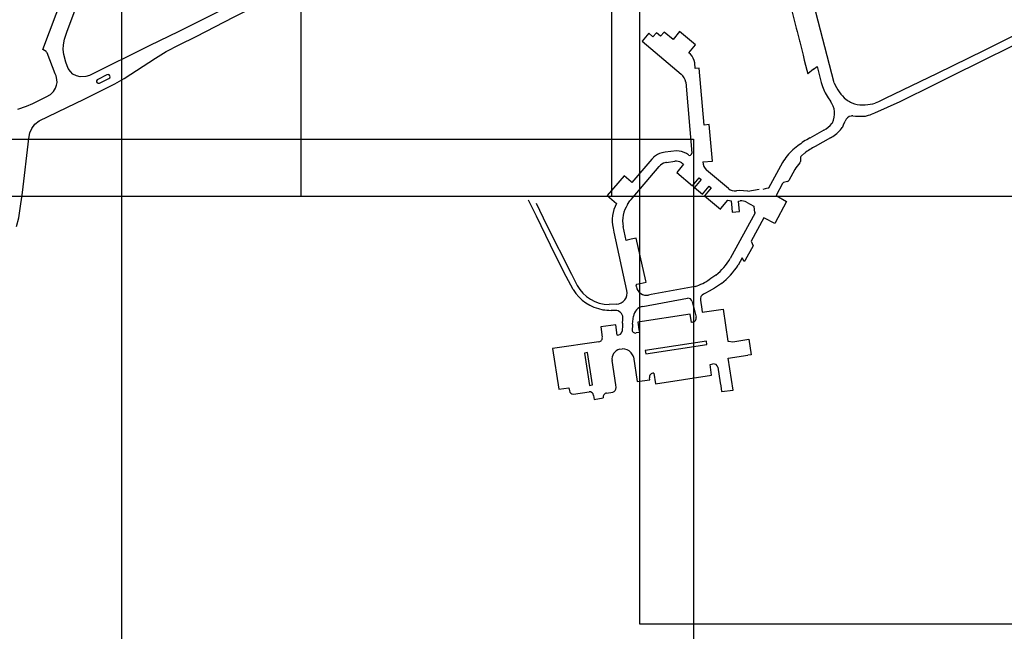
# Model space of a CAD drawing. Extents: x 148869 to 161638, y 453607 to 469810.
# Tile 849 of 1056: x 159128.04 to 159132.78, y 459830.86 to 459833.81. Entities that reach past the tile are written whole.
import ezdxf

# ---------------------------------------------------------------- set-up
doc = ezdxf.new("R2010")
doc.units = 0
doc.layers.add('LKI_V01_KANTRIJWEG', color=252, linetype='CONTINUOUS')
doc.layers.add('X-XX-AL-TEKENBLAD-KADER-G-OZ', color=1, linetype='CONTINUOUS', lineweight=25)

msp = doc.modelspace()

# ---------------------------------------------------------------- linework, layer by layer
at = {"layer": 'LKI_V01_KANTRIJWEG'}
for p, q in [((159131.7312, 459833.9566), (159131.7788, 459833.7675)), ((159131.7312, 459833.9566), (159131.7788, 459833.7675)), ((159131.9617, 459833.5032), (159131.8615, 459833.8879)), ((159131.9617, 459833.5032), (159131.8615, 459833.8879)), ((159131.7788, 459833.7675), (159131.7831, 459833.7502)), ((159131.7788, 459833.7675), (159131.7831, 459833.7502)), ((159131.7831, 459833.7502), (159131.7946, 459833.705)), ((159131.7831, 459833.7502), (159131.7946, 459833.705)), ((159132.7633, 459833.6533), (159132.949, 459833.7453)), ((159132.7633, 459833.6533), (159132.949, 459833.7453)), ((159131.0355, 459833.7034), (159131.2245, 459833.5448)), ((159131.0355, 459833.7034), (159131.2245, 459833.5448)), ((159131.7946, 459833.705), (159131.7956, 459833.7008)), ((159131.7946, 459833.705), (159131.7956, 459833.7008)), ((159131.7956, 459833.7008), (159131.8115, 459833.6372)), ((159131.7956, 459833.7008), (159131.8115, 459833.6372)), ((159128.169, 459833.6479), (159128.1665, 459833.651)), ((159128.169, 459833.6479), (159128.1665, 459833.651)), ((159132.7289, 459833.6362), (159132.7633, 459833.6533)), ((159132.7289, 459833.6362), (159132.7633, 459833.6533)), ((159131.2689, 459833.6409), (159131.2609, 459833.6474)), ((159131.2689, 459833.6409), (159131.2609, 459833.6474)), ((159131.8115, 459833.6372), (159131.8172, 459833.6131)), ((159131.8115, 459833.6372), (159131.8172, 459833.6131)), ((159131.8172, 459833.6131), (159131.8289, 459833.5644)), ((159131.8172, 459833.6131), (159131.8289, 459833.5644)), ((159132.6076, 459833.576), (159132.7289, 459833.6362)), ((159132.6076, 459833.576), (159132.7289, 459833.6362)), ((159131.8289, 459833.5644), (159131.8339, 459833.5466)), ((159131.8289, 459833.5644), (159131.8339, 459833.5466)), ((159131.862, 459833.5684), (159131.8339, 459833.5466)), ((159131.862, 459833.5684), (159131.8339, 459833.5466)), ((159131.862, 459833.5684), (159131.8791, 459833.582)), ((159131.862, 459833.5684), (159131.8791, 459833.582)), ((159132.47, 459833.5078), (159132.5954, 459833.57)), ((159132.47, 459833.5078), (159132.5954, 459833.57)), ((159132.5954, 459833.57), (159132.6076, 459833.576)), ((159132.5954, 459833.57), (159132.6076, 459833.576)), ((159128.447, 459833.5365), (159128.4221, 459833.5244)), ((159128.447, 459833.5365), (159128.4221, 459833.5244)), ((159128.4313, 459833.5072), (159128.4559, 459833.5189)), ((159128.4313, 459833.5072), (159128.4559, 459833.5189)), ((159131.2464, 459833.5073), (159131.2754, 459833.1645)), ((159131.2464, 459833.5073), (159131.2754, 459833.1645)), ((159132.4118, 459833.479), (159132.47, 459833.5078)), ((159132.4118, 459833.479), (159132.47, 459833.5078)), ((159132.3142, 459833.4307), (159132.4118, 459833.479)), ((159132.3142, 459833.4307), (159132.4118, 459833.479)), ((159128.3068, 459833.4061), (159128.3446, 459833.4227)), ((159128.3068, 459833.4061), (159128.3446, 459833.4227)), ((159131.9316, 459833.4315), (159131.943, 459833.4152)), ((159131.9316, 459833.4315), (159131.943, 459833.4152)), ((159132.0228, 459833.4203), (159132.0195, 459833.4228)), ((159132.0228, 459833.4203), (159132.0195, 459833.4228)), ((159132.0236, 459833.4198), (159132.0228, 459833.4203)), ((159132.0236, 459833.4198), (159132.0228, 459833.4203)), ((159132.1571, 459833.3584), (159132.2792, 459833.4134)), ((159132.1571, 459833.3584), (159132.2792, 459833.4134)), ((159132.2792, 459833.4134), (159132.3142, 459833.4307)), ((159132.2792, 459833.4134), (159132.3142, 459833.4307)), ((159132.0986, 459833.397), (159132.1111, 459833.398)), ((159132.0986, 459833.397), (159132.1111, 459833.398)), ((159132.0069, 459833.3007), (159132.0144, 459833.3193)), ((159132.0069, 459833.3007), (159132.0144, 459833.3193)), ((159132.0508, 459833.3435), (159132.0633, 459833.3429)), ((159132.0508, 459833.3435), (159132.0633, 459833.3429)), ((159132.0633, 459833.3429), (159132.0709, 459833.3425)), ((159132.0633, 459833.3429), (159132.0709, 459833.3425)), ((159132.1122, 459833.3434), (159132.126, 459833.347)), ((159132.1122, 459833.3434), (159132.126, 459833.347)), ((159131.9116, 459833.2752), (159131.8445, 459833.2374)), ((159131.9116, 459833.2752), (159131.8445, 459833.2374)), ((159131.9524, 459833.3112), (159131.9502, 459833.308)), ((159131.9524, 459833.3112), (159131.9502, 459833.308)), ((159131.9433, 459833.2383), (159131.87, 459833.1964)), ((159131.9433, 459833.2383), (159131.87, 459833.1964)), ((159131.9433, 459833.2383), (159131.9478, 459833.2408)), ((159131.9433, 459833.2383), (159131.9478, 459833.2408)), ((159131.786, 459833.1991), (159131.7626, 459833.1799)), ((159131.786, 459833.1991), (159131.7626, 459833.1799)), ((159131.2586, 459833.1555), (159131.2489, 459833.1621)), ((159131.2586, 459833.1555), (159131.2489, 459833.1621)), ((159131.7994, 459833.145), (159131.7984, 459833.1249)), ((159131.7994, 459833.145), (159131.7984, 459833.1249)), ((159131.819, 459833.1641), (159131.8034, 459833.1516)), ((159131.819, 459833.1641), (159131.8034, 459833.1516)), ((159130.9831, 459832.9413), (159131.1179, 459833.1007)), ((159130.9831, 459832.9413), (159131.1179, 459833.1007)), ((159131.1527, 459833.1196), (159131.1938, 459833.125)), ((159131.1527, 459833.1196), (159131.1938, 459833.125)), ((159131.452, 459832.9934), (159131.3465, 459833.0819)), ((159131.452, 459832.9934), (159131.3465, 459833.0819)), ((159131.7124, 459833.1189), (159131.6452, 459832.9954)), ((159131.7124, 459833.1189), (159131.6452, 459832.9954)), ((159131.7717, 459833.0853), (159131.7428, 459833.0325)), ((159131.7717, 459833.0853), (159131.7428, 459833.0325)), ((159131.279, 459833.0075), (159131.3114, 459833.0459)), ((159131.279, 459833.0075), (159131.3114, 459833.0459)), ((159131.3209, 459833.0377), (159131.2888, 459832.9992)), ((159131.3209, 459833.0377), (159131.2888, 459832.9992)), ((159131.3114, 459833.0459), (159131.3209, 459833.0377)), ((159131.3114, 459833.0459), (159131.3209, 459833.0377)), ((159131.2888, 459832.9992), (159131.3271, 459832.9671)), ((159131.2888, 459832.9992), (159131.3271, 459832.9671)), ((159131.3271, 459832.9671), (159131.3596, 459833.0058)), ((159131.3271, 459832.9671), (159131.3596, 459833.0058)), ((159131.3689, 459832.9978), (159131.3367, 459832.959)), ((159131.3689, 459832.9978), (159131.3367, 459832.959)), ((159131.3596, 459833.0058), (159131.3689, 459832.9978)), ((159131.3596, 459833.0058), (159131.3689, 459832.9978)), ((159131.5446, 459832.9814), (159131.5993, 459832.9912)), ((159131.5446, 459832.9814), (159131.5993, 459832.9912)), ((159131.6196, 459832.9912), (159131.6413, 459832.9975)), ((159131.6196, 459832.9912), (159131.6413, 459832.9975)), ((159131.6413, 459832.9975), (159131.6452, 459832.9954)), ((159131.6413, 459832.9975), (159131.6452, 459832.9954)), ((159131.712, 459833.0175), (159131.6814, 459832.961)), ((159131.712, 459833.0175), (159131.6814, 459832.961)), ((159131.7371, 459833.0277), (159131.7176, 459833.0225)), ((159131.7371, 459833.0277), (159131.7176, 459833.0225)), ((159131.4147, 459832.8968), (159131.4492, 459832.9377)), ((159131.4147, 459832.8968), (159131.4492, 459832.9377)), ((159131.4492, 459832.9377), (159131.4648, 459832.9353)), ((159131.4492, 459832.9377), (159131.4648, 459832.9353)), ((159131.4648, 459832.9353), (159131.4679, 459832.9004)), ((159131.4648, 459832.9353), (159131.4679, 459832.9004)), ((159131.5001, 459832.9333), (159131.5083, 459832.9343)), ((159131.5001, 459832.9333), (159131.5083, 459832.9343)), ((159131.5395, 459832.9283), (159131.5748, 459832.9087)), ((159131.5395, 459832.9283), (159131.5748, 459832.9087)), ((159131.5748, 459832.9087), (159131.5747, 459832.908)), ((159131.5748, 459832.9087), (159131.5747, 459832.908)), ((159131.5747, 459832.908), (159131.5767, 459832.8786)), ((159131.5747, 459832.908), (159131.5767, 459832.8786)), ((159131.5805, 459832.8764), (159131.4608, 459832.6561)), ((159131.5805, 459832.8764), (159131.4608, 459832.6561)), ((159131.5767, 459832.8786), (159131.5805, 459832.8764)), ((159131.5767, 459832.8786), (159131.5805, 459832.8764)), ((159130.9831, 459832.749), (159130.9637, 459832.745)), ((159130.9831, 459832.749), (159130.9637, 459832.745)), ((159131.5701, 459832.7181), (159131.5318, 459832.648)), ((159131.5701, 459832.7181), (159131.5318, 459832.648)), ((159130.6955, 459832.5804), (159130.7229, 459832.527)), ((159130.6955, 459832.5804), (159130.7229, 459832.527)), ((159131.3914, 459832.5766), (159131.3627, 459832.557)), ((159131.3914, 459832.5766), (159131.3627, 459832.557)), ((159131.0085, 459832.5201), (159131.007, 459832.5272)), ((159131.0085, 459832.5201), (159131.007, 459832.5272)), ((159131.0399, 459832.4257), (159131.2538, 459832.4649)), ((159131.0399, 459832.4257), (159131.2538, 459832.4649)), ((159130.9124, 459832.4363), (159130.8764, 459832.4353)), ((159130.9124, 459832.4363), (159130.8764, 459832.4353)), ((159131.2776, 459832.4488), (159131.2881, 459832.4053)), ((159131.2776, 459832.4488), (159131.2881, 459832.4053)), ((159131.3166, 459832.4555), (159131.3234, 459832.4122)), ((159131.3166, 459832.4555), (159131.3234, 459832.4122)), ((159130.9061, 459832.4067), (159130.8859, 459832.4067)), ((159130.9061, 459832.4067), (159130.8859, 459832.4067)), ((159130.9899, 459832.3402), (159130.9947, 459832.3779)), ((159130.9899, 459832.3402), (159130.9947, 459832.3779)), ((159131.2881, 459832.4053), (159131.2958, 459832.3733)), ((159131.2881, 459832.4053), (159131.2958, 459832.3733)), ((159130.9408, 459832.3359), (159130.9389, 459832.306)), ((159130.9408, 459832.3359), (159130.9389, 459832.306)), ((159130.9411, 459832.3408), (159130.9408, 459832.3359)), ((159130.9411, 459832.3408), (159130.9408, 459832.3359)), ((159130.9413, 459832.3447), (159130.9411, 459832.3408)), ((159130.9413, 459832.3447), (159130.9411, 459832.3408)), ((159130.9413, 459832.3447), (159130.943, 459832.3625)), ((159130.9413, 459832.3447), (159130.943, 459832.3625)), ((159130.943, 459832.3625), (159130.9433, 459832.3651)), ((159130.943, 459832.3625), (159130.9433, 459832.3651)), ((159130.9888, 459832.331), (159130.9873, 459832.3164)), ((159130.9888, 459832.331), (159130.9873, 459832.3164)), ((159130.9894, 459832.336), (159130.9888, 459832.331)), ((159130.9894, 459832.336), (159130.9888, 459832.331)), ((159130.9899, 459832.3402), (159130.9894, 459832.336)), ((159130.9899, 459832.3402), (159130.9894, 459832.336)), ((159131.2799, 459832.35), (159131.2731, 459832.3489)), ((159131.2799, 459832.35), (159131.2731, 459832.3489)), ((159130.927, 459832.2189), (159130.9404, 459832.2206)), ((159130.927, 459832.2189), (159130.9404, 459832.2206)), ((159130.982, 459832.2035), (159130.9831, 459832.2023)), ((159130.982, 459832.2035), (159130.9831, 459832.2023)), ((159130.9087, 459832.0472), (159130.8909, 459832.1645)), ((159130.9087, 459832.0472), (159130.8909, 459832.1645)), ((159131.3631, 459832.146), (159131.3767, 459832.1482)), ((159131.3631, 459832.146), (159131.3767, 459832.1482)), ((159131.4011, 459832.1326), (159131.4126, 459832.0575)), ((159131.4011, 459832.1326), (159131.4126, 459832.0575)), ((159130.9106, 459832.0342), (159130.9087, 459832.0472)), ((159130.9106, 459832.0342), (159130.9087, 459832.0472)), ((159131.0722, 459832.0721), (159131.0707, 459832.0813)), ((159131.0722, 459832.0721), (159131.0707, 459832.0813)), ((159131.4126, 459832.0575), (159131.415, 459832.0423)), ((159131.4126, 459832.0575), (159131.415, 459832.0423)), ((159130.7047, 459832.0033), (159130.7799, 459832.0142)), ((159130.7047, 459832.0033), (159130.7799, 459832.0142)), ((159130.8021, 459831.9966), (159130.805, 459831.9766)), ((159130.8021, 459831.9966), (159130.805, 459831.9766)), ((159130.8645, 459832.0079), (159130.8945, 459832.0122)), ((159130.8645, 459832.0079), (159130.8945, 459832.0122)), ((159130.805, 459831.9766), (159130.8485, 459831.9844)), ((159130.805, 459831.9766), (159130.8485, 459831.9844))]:
    msp.add_line(p, q, dxfattribs=at)
for points in [[(159128.1665, 459833.651), (159128.1634, 459833.6549), (159128.1569, 459833.6599), (159128.1479, 459833.6641), (159128.3137, 459834.1038), (159128.5299, 459834.6787), (159128.5364, 459834.7006), (159128.5362, 459834.7115), (159128.5321, 459834.7257), (159128.5258, 459834.7356), (159128.5184, 459834.7431)], [(159128.1665, 459833.651), (159128.1634, 459833.6549), (159128.1569, 459833.6599), (159128.1479, 459833.6641), (159128.3137, 459834.1038), (159128.5299, 459834.6787), (159128.5364, 459834.7006), (159128.5362, 459834.7115), (159128.5321, 459834.7257), (159128.5258, 459834.7356), (159128.5184, 459834.7431)], [(159129.3322, 459834.1111), (159129.34, 459834.0801), (159129.3443, 459834.0542), (159129.3392, 459834.0315), (159129.3316, 459834.0194), (159129.3204, 459834.0092), (159129.2832, 459833.99), (159129.1496, 459833.9227), (159128.9959, 459833.8476), (159128.8002, 459833.7488), (159128.6634, 459833.6825), (159128.3736, 459833.5391), (159128.3546, 459833.5333), (159128.3284, 459833.5328), (159128.311, 459833.5368), (159128.293, 459833.5456), (159128.2808, 459833.5574), (159128.2699, 459833.573), (159128.2589, 459833.6028), (159128.2487, 459833.6405), (159128.2468, 459833.6641)], [(159129.3322, 459834.1111), (159129.34, 459834.0801), (159129.3443, 459834.0542), (159129.3392, 459834.0315), (159129.3316, 459834.0194), (159129.3204, 459834.0092), (159129.2832, 459833.99), (159129.1496, 459833.9227), (159128.9959, 459833.8476), (159128.8002, 459833.7488), (159128.6634, 459833.6825), (159128.3736, 459833.5391), (159128.3546, 459833.5333), (159128.3284, 459833.5328), (159128.311, 459833.5368), (159128.293, 459833.5456), (159128.2808, 459833.5574), (159128.2699, 459833.573), (159128.2589, 459833.6028), (159128.2487, 459833.6405), (159128.2468, 459833.6641)], [(159128.3446, 459833.4227), (159128.4944, 459833.4991), (159128.5404, 459833.5235), (159128.6911, 459833.6219), (159128.7425, 459833.6537), (159128.8055, 459833.6866), (159128.8871, 459833.7272), (159129.0708, 459833.8212), (159129.2034, 459833.8868)], [(159128.3446, 459833.4227), (159128.4944, 459833.4991), (159128.5404, 459833.5235), (159128.6911, 459833.6219), (159128.7425, 459833.6537), (159128.8055, 459833.6866), (159128.8871, 459833.7272), (159129.0708, 459833.8212), (159129.2034, 459833.8868)], [(159128.2468, 459833.6641), (159128.2474, 459833.6862), (159128.2527, 459833.7138), (159128.263, 459833.747), (159128.3086, 459833.8677)], [(159128.2468, 459833.6641), (159128.2474, 459833.6862), (159128.2527, 459833.7138), (159128.263, 459833.747), (159128.3086, 459833.8677)], [(159131.1846, 459833.7119), (159131.1414, 459833.748), (159131.1243, 459833.7284), (159131.1045, 459833.7451), (159131.0876, 459833.7251), (159131.0676, 459833.7419), (159131.0355, 459833.7034)], [(159131.1846, 459833.7119), (159131.1414, 459833.748), (159131.1243, 459833.7284), (159131.1045, 459833.7451), (159131.0876, 459833.7251), (159131.0676, 459833.7419), (159131.0355, 459833.7034)], [(159131.2609, 459833.6474), (159131.2923, 459833.6857), (159131.2161, 459833.75), (159131.1846, 459833.7119)], [(159131.2609, 459833.6474), (159131.2923, 459833.6857), (159131.2161, 459833.75), (159131.1846, 459833.7119)], [(159132.8992, 459833.7665), (159132.6834, 459833.6594), (159132.4569, 459833.548), (159132.2072, 459833.4279)], [(159132.8992, 459833.7665), (159132.6834, 459833.6594), (159132.4569, 459833.548), (159132.2072, 459833.4279)], [(159128.0275, 459833.3764), (159128.0701, 459833.3906), (159128.1004, 459833.4041), (159128.1645, 459833.4356), (159128.1853, 459833.4476), (159128.1989, 459833.4617), (159128.2091, 459833.4773), (159128.2147, 459833.4924), (159128.2171, 459833.5052), (159128.2156, 459833.5195), (159128.2125, 459833.5367), (159128.2083, 459833.5467), (159128.169, 459833.6479)], [(159128.0275, 459833.3764), (159128.0701, 459833.3906), (159128.1004, 459833.4041), (159128.1645, 459833.4356), (159128.1853, 459833.4476), (159128.1989, 459833.4617), (159128.2091, 459833.4773), (159128.2147, 459833.4924), (159128.2171, 459833.5052), (159128.2156, 459833.5195), (159128.2125, 459833.5367), (159128.2083, 459833.5467), (159128.169, 459833.6479)], [(159131.3343, 459833.2996), (159131.3113, 459833.5746), (159131.2915, 459833.5731), (159131.2891, 459833.5992)], [(159131.3343, 459833.2996), (159131.3113, 459833.5746), (159131.2915, 459833.5731), (159131.2891, 459833.5992)], [(159131.8791, 459833.582), (159131.8986, 459833.5043), (159131.9015, 459833.4947)], [(159131.8791, 459833.582), (159131.8986, 459833.5043), (159131.9015, 459833.4947)], [(159128.4221, 459833.5244), (159128.4093, 459833.5184), (159128.4063, 459833.5128), (159128.4071, 459833.5074), (159128.4099, 459833.5034), (159128.4144, 459833.5011), (159128.421, 459833.5017), (159128.4313, 459833.5072)], [(159128.4221, 459833.5244), (159128.4093, 459833.5184), (159128.4063, 459833.5128), (159128.4071, 459833.5074), (159128.4099, 459833.5034), (159128.4144, 459833.5011), (159128.421, 459833.5017), (159128.4313, 459833.5072)], [(159128.4559, 459833.5189), (159128.4669, 459833.5238), (159128.4705, 459833.5273), (159128.4722, 459833.5319), (159128.4705, 459833.5378), (159128.467, 459833.5417), (159128.4636, 459833.5428), (159128.4565, 459833.5418), (159128.447, 459833.5365)], [(159128.4559, 459833.5189), (159128.4669, 459833.5238), (159128.4705, 459833.5273), (159128.4722, 459833.5319), (159128.4705, 459833.5378), (159128.467, 459833.5417), (159128.4636, 459833.5428), (159128.4565, 459833.5418), (159128.447, 459833.5365)], [(159132.2072, 459833.4279), (159132.1754, 459833.412), (159132.1586, 459833.405)], [(159132.2072, 459833.4279), (159132.1754, 459833.412), (159132.1586, 459833.405)], [(159128.0209, 459832.8101), (159128.0319, 459832.8525), (159128.0377, 459832.8862), (159128.0497, 459832.9751), (159128.0805, 459833.2342), (159128.0856, 459833.263), (159128.0948, 459833.2831), (159128.1099, 459833.3039), (159128.1307, 459833.3197), (159128.3068, 459833.4061)], [(159128.0209, 459832.8101), (159128.0319, 459832.8525), (159128.0377, 459832.8862), (159128.0497, 459832.9751), (159128.0805, 459833.2342), (159128.0856, 459833.263), (159128.0948, 459833.2831), (159128.1099, 459833.3039), (159128.1307, 459833.3197), (159128.3068, 459833.4061)], [(159131.3291, 459833.1219), (159131.3744, 459833.1259), (159131.3589, 459833.3021), (159131.3343, 459833.2996)], [(159131.3291, 459833.1219), (159131.3744, 459833.1259), (159131.3589, 459833.3021), (159131.3343, 459833.2996)], [(159131.2013, 459833.1751), (159131.1465, 459833.1692), (159131.1301, 459833.1658)], [(159131.2013, 459833.1751), (159131.1465, 459833.1692), (159131.1301, 459833.1658)], [(159131.0915, 459833.145), (159131.0823, 459833.1361), (159130.9867, 459833.023), (159130.9831, 459833.0261)], [(159131.0915, 459833.145), (159131.0823, 459833.1361), (159130.9867, 459833.023), (159130.9831, 459833.0261)], [(159131.2345, 459833.1107), (159131.2025, 459833.0718), (159131.279, 459833.0075)], [(159131.2345, 459833.1107), (159131.2025, 459833.0718), (159131.279, 459833.0075)], [(159130.9831, 459833.0261), (159130.949, 459833.0556), (159130.8674, 459832.9599), (159130.9116, 459832.9217)], [(159130.9831, 459833.0261), (159130.949, 459833.0556), (159130.8674, 459832.9599), (159130.9116, 459832.9217)], [(159131.5446, 459832.9814), (159131.5243, 459832.9834), (159131.5045, 459832.9839), (159131.49, 459832.9828)], [(159131.5446, 459832.9814), (159131.5243, 459832.9834), (159131.5045, 459832.9839), (159131.49, 459832.9828)], [(159130.703, 459832.5068), (159130.6589, 459832.5906), (159130.5944, 459832.7214), (159130.527, 459832.86), (159130.4877, 459832.9373)], [(159130.703, 459832.5068), (159130.6589, 459832.5906), (159130.5944, 459832.7214), (159130.527, 459832.86), (159130.4877, 459832.9373)], [(159130.9658, 459832.9167), (159130.9767, 459832.9338), (159130.9831, 459832.9413)], [(159130.9658, 459832.9167), (159130.9767, 459832.9338), (159130.9831, 459832.9413)], [(159131.3367, 459832.959), (159131.4131, 459832.8948), (159131.4147, 459832.8968)], [(159131.3367, 459832.959), (159131.4131, 459832.8948), (159131.4147, 459832.8968)], [(159131.6814, 459832.961), (159131.7323, 459832.9317), (159131.6751, 459832.826), (159131.6252, 459832.8516)], [(159131.6814, 459832.961), (159131.7323, 459832.9317), (159131.6751, 459832.826), (159131.6252, 459832.8516)], [(159130.5246, 459832.9228), (159130.5757, 459832.8187), (159130.6955, 459832.5804)], [(159130.5246, 459832.9228), (159130.5757, 459832.8187), (159130.6955, 459832.5804)], [(159131.4679, 459832.9004), (159131.4697, 459832.8804), (159131.5045, 459832.8832), (159131.5001, 459832.9333)], [(159131.4679, 459832.9004), (159131.4697, 459832.8804), (159131.5045, 459832.8832), (159131.5001, 459832.9333)], [(159131.6252, 459832.8516), (159131.6225, 459832.853), (159131.5614, 459832.7398), (159131.5701, 459832.7181)], [(159131.6252, 459832.8516), (159131.6225, 459832.853), (159131.5614, 459832.7398), (159131.5701, 459832.7181)], [(159130.8955, 459832.8031), (159130.8993, 459832.7836), (159130.9613, 459832.5022)], [(159130.8955, 459832.8031), (159130.8993, 459832.7836), (159130.9613, 459832.5022)], [(159130.9637, 459832.745), (159130.959, 459832.744), (159130.9446, 459832.8107)], [(159130.9637, 459832.745), (159130.959, 459832.744), (159130.9446, 459832.8107)], [(159131.0535, 459832.5486), (159131.0072, 459832.7539), (159130.9831, 459832.749)], [(159131.0535, 459832.5486), (159131.0072, 459832.7539), (159130.9831, 459832.749)], [(159131.5318, 459832.648), (159131.5282, 459832.6414), (159131.5183, 459832.6602), (159131.4983, 459832.6246)], [(159131.5318, 459832.648), (159131.5282, 459832.6414), (159131.5183, 459832.6602), (159131.4983, 459832.6246)], [(159131.0105, 459832.5325), (159131.0261, 459832.5359), (159131.0549, 459832.5422), (159131.0535, 459832.5486)], [(159131.0105, 459832.5325), (159131.0261, 459832.5359), (159131.0549, 459832.5422), (159131.0535, 459832.5486)], [(159131.291, 459832.5215), (159131.0793, 459832.4823), (159131.0668, 459832.4806)], [(159131.291, 459832.5215), (159131.0793, 459832.4823), (159131.0668, 459832.4806)], [(159131.4179, 459832.536), (159131.3847, 459832.5136), (159131.3586, 459832.4985), (159131.3411, 459832.4892), (159131.3319, 459832.485)], [(159131.4179, 459832.536), (159131.3847, 459832.5136), (159131.3586, 459832.4985), (159131.3411, 459832.4892), (159131.3319, 459832.485)], [(159131.2731, 459832.3489), (159131.267, 459832.3881), (159131.0156, 459832.3502), (159131.0204, 459832.3145)], [(159131.2731, 459832.3489), (159131.267, 459832.3881), (159131.0156, 459832.3502), (159131.0204, 459832.3145)], [(159131.3234, 459832.4122), (159131.3258, 459832.3974), (159131.4256, 459832.4123), (159131.4482, 459832.2578), (159131.4523, 459832.2584), (159131.4731, 459832.2554), (159131.5501, 459832.2678), (159131.5608, 459832.1927), (159131.5459, 459832.1905)], [(159131.3234, 459832.4122), (159131.3258, 459832.3974), (159131.4256, 459832.4123), (159131.4482, 459832.2578), (159131.4523, 459832.2584), (159131.4731, 459832.2554), (159131.5501, 459832.2678), (159131.5608, 459832.1927), (159131.5459, 459832.1905)], [(159130.8612, 459832.3304), (159130.8361, 459832.3268), (159130.844, 459832.2782)], [(159130.8612, 459832.3304), (159130.8361, 459832.3268), (159130.844, 459832.2782)], [(159130.916, 459832.2878), (159130.9093, 459832.3372), (159130.8612, 459832.3304)], [(159130.916, 459832.2878), (159130.9093, 459832.3372), (159130.8612, 459832.3304)], [(159131.0204, 459832.3145), (159131.0225, 459832.2994), (159131.0076, 459832.2976)], [(159131.0204, 459832.3145), (159131.0225, 459832.2994), (159131.0076, 459832.2976)], [(159130.8275, 459832.2551), (159130.6032, 459832.2234), (159130.6339, 459832.026)], [(159130.8275, 459832.2551), (159130.6032, 459832.2234), (159130.6339, 459832.026)], [(159131.3482, 459832.2425), (159131.3464, 459832.2575), (159131.0512, 459832.2125), (159131.053, 459832.1976), (159131.3482, 459832.2425)], [(159131.3482, 459832.2425), (159131.3464, 459832.2575), (159131.0512, 459832.2125), (159131.053, 459832.1976), (159131.3482, 459832.2425)], [(159130.7827, 459832.0449), (159130.797, 459832.047), (159130.7731, 459832.2032), (159130.7588, 459832.2011), (159130.7827, 459832.0449)], [(159130.7827, 459832.0449), (159130.797, 459832.047), (159130.7731, 459832.2032), (159130.7588, 459832.2011), (159130.7827, 459832.0449)], [(159130.9937, 459832.1825), (159131.0126, 459832.0634), (159131.0722, 459832.0721)], [(159130.9937, 459832.1825), (159131.0126, 459832.0634), (159131.0722, 459832.0721)], [(159131.415, 459832.0423), (159131.4191, 459832.0157), (159131.4741, 459832.0226), (159131.4506, 459832.1761), (159131.5459, 459832.1905)], [(159131.415, 459832.0423), (159131.4191, 459832.0157), (159131.4741, 459832.0226), (159131.4506, 459832.1761), (159131.5459, 459832.1905)], [(159131.0917, 459832.1045), (159131.0995, 459832.0531), (159131.3705, 459832.0941), (159131.3631, 459832.146)], [(159131.0917, 459832.1045), (159131.0995, 459832.0531), (159131.3705, 459832.0941), (159131.3631, 459832.146)], [(159130.6339, 459832.026), (159130.6833, 459832.0326), (159130.6853, 459832.0189)], [(159130.6339, 459832.026), (159130.6833, 459832.0326), (159130.6853, 459832.0189)]]:
    msp.add_lwpolyline(points, dxfattribs=at)
for centre, radius, start, end in [((159131.2179, 459833.5904), 0.0717, 6.9764, 44.6606), ((159131.2179, 459833.5904), 0.0717, 6.9764, 44.6606), ((159131.19, 459833.4994), 0.057, 7.9367, 52.7092), ((159131.19, 459833.4994), 0.057, 7.9367, 52.7092), ((159132.1845, 459833.5907), 0.2988, 198.7458, 212.1943), ((159132.1845, 459833.5907), 0.2988, 198.7458, 212.1943), ((159132.1471, 459833.5755), 0.199, 201.3072, 230.1379), ((159132.1471, 459833.5755), 0.199, 201.3072, 230.1379), ((159131.8645, 459833.3556), 0.0985, 333.1833, 37.2185), ((159131.8645, 459833.3556), 0.0985, 333.1833, 37.2185), ((159132.0919, 459833.5161), 0.1181, 234.6597, 247.105), ((159132.0919, 459833.5161), 0.1181, 234.6597, 247.105), ((159132.0951, 459833.5189), 0.122, 246.2477, 271.6561), ((159132.0951, 459833.5189), 0.122, 246.2477, 271.6561), ((159132.0815, 459833.765), 0.3682, 274.6144, 282.0882), ((159132.0815, 459833.765), 0.3682, 274.6144, 282.0882), ((159132.0478, 459833.3083), 0.0352, 98.5109, 161.7396), ((159132.0478, 459833.3083), 0.0352, 98.5109, 161.7396), ((159132.0482, 459833.3145), 0.0292, 84.8472, 101.017), ((159132.0482, 459833.3145), 0.0292, 84.8472, 101.017), ((159132.0859, 459833.604), 0.262, 266.7137, 275.7559), ((159132.0859, 459833.604), 0.262, 266.7137, 275.7559), ((159132.0548, 459833.5896), 0.2528, 286.3502, 293.8585), ((159132.0548, 459833.5896), 0.2528, 286.3502, 293.8585), ((159131.8696, 459833.3636), 0.0979, 295.4042, 325.3835), ((159131.8696, 459833.3636), 0.0979, 295.4042, 325.3835), ((159131.8625, 459833.3888), 0.1708, 299.9458, 321.9784), ((159131.8625, 459833.3888), 0.1708, 299.9458, 321.9784), ((159131.9136, 459833.3431), 0.1025, 324.534, 335.5724), ((159131.9136, 459833.3431), 0.1025, 324.534, 335.5724), ((159131.9893, 459832.9516), 0.3204, 116.8652, 129.3969), ((159131.9893, 459832.9516), 0.3204, 116.8652, 129.3969), ((159131.2013, 459833.0816), 0.0935, 59.4051, 90.0175), ((159131.2013, 459833.0816), 0.0935, 59.4051, 90.0175), ((159131.9073, 459833.0094), 0.2236, 130.3139, 150.6529), ((159131.9073, 459833.0094), 0.2236, 130.3139, 150.6529), ((159132.0003, 459832.9349), 0.2922, 116.4784, 128.3314), ((159132.0003, 459832.9349), 0.2922, 116.4784, 128.3314), ((159131.1669, 459833.0512), 0.1204, 107.822, 128.8343), ((159131.1669, 459833.0512), 0.1204, 107.822, 128.8343), ((159131.2645, 459833.1646), 0.0109, 237.3301, 359.0878), ((159131.2645, 459833.1646), 0.0109, 237.3301, 359.0878), ((159131.8089, 459833.1438), 0.00954, 124.8782, 172.3758), ((159131.8089, 459833.1438), 0.00954, 124.8782, 172.3758), ((159131.1607, 459833.0635), 0.0567, 104.9592, 139.0662), ((159131.1607, 459833.0635), 0.0567, 104.9592, 139.0662), ((159131.1526, 459833.1031), 0.0165, 89.8449, 113.4077), ((159131.1526, 459833.1031), 0.0165, 89.8449, 113.4077), ((159131.1997, 459833.0765), 0.0488, 60.1696, 96.8961), ((159131.1997, 459833.0765), 0.0488, 60.1696, 96.8961), ((159131.2, 459833.077), 0.0482, 44.2701, 60.2276), ((159131.2, 459833.077), 0.0482, 44.2701, 60.2276), ((159131.3856, 459833.1227), 0.0565, 180.8033, 226.2419), ((159131.3856, 459833.1227), 0.0565, 180.8033, 226.2419), ((159131.8906, 459833.0228), 0.1343, 135.0135, 152.2864), ((159131.8906, 459833.0228), 0.1343, 135.0135, 152.2864), ((159131.7902, 459833.124), 0.0083, 311.0886, 5.976), ((159131.7902, 459833.124), 0.0083, 311.0886, 5.976), ((159131.7322, 459833.0394), 0.0127, 292.5825, 326.7734), ((159131.7322, 459833.0394), 0.0127, 292.5825, 326.7734), ((159131.4835, 459833.0333), 0.0509, 231.7323, 277.319), ((159131.4835, 459833.0333), 0.0509, 231.7323, 277.319), ((159131.7212, 459833.0127), 0.0104, 110.3825, 153.0735), ((159131.7212, 459833.0127), 0.0104, 110.3825, 153.0735), ((159131.0767, 459832.8388), 0.1847, 153.3478, 191.1637), ((159131.0767, 459832.8388), 0.1847, 153.3478, 191.1637), ((159131.0799, 459832.8388), 0.1382, 145.6774, 191.7588), ((159131.0799, 459832.8388), 0.1382, 145.6774, 191.7588), ((159131.5133, 459832.876), 0.0585, 63.4092, 94.9056), ((159131.5133, 459832.876), 0.0585, 63.4092, 94.9056), ((159131.1955, 459832.8174), 0.3104, 309.1181, 328.701), ((159131.1955, 459832.8174), 0.3104, 309.1181, 328.701), ((159131.1962, 459832.8179), 0.3587, 308.1824, 327.3804), ((159131.1962, 459832.8179), 0.3587, 308.1824, 327.3804), ((159131.192, 459832.8122), 0.3071, 288.8051, 303.7807), ((159131.192, 459832.8122), 0.3071, 288.8051, 303.7807), ((159130.8763, 459832.6095), 0.1742, 208.2524, 270.0387), ((159130.8763, 459832.6095), 0.1742, 208.2524, 270.0387), ((159131.0116, 459832.5279), 0.00469, 104.5836, 189.1938), ((159131.0116, 459832.5279), 0.00469, 104.5836, 189.1938), ((159131.0568, 459832.5287), 0.0492, 190.1296, 281.7327), ((159131.0568, 459832.5287), 0.0492, 190.1296, 281.7327), ((159130.8835, 459832.6195), 0.2128, 211.9838, 260.1235), ((159130.8835, 459832.6195), 0.2128, 211.9838, 260.1235), ((159130.9102, 459832.4891), 0.0528, 272.4393, 14.3488), ((159130.9102, 459832.4891), 0.0528, 272.4393, 14.3488), ((159131.257, 459832.444), 0.0211, 13.0302, 98.7035), ((159131.257, 459832.444), 0.0211, 13.0302, 98.7035), ((159131.3437, 459832.4601), 0.0276, 115.4585, 189.5596), ((159131.3437, 459832.4601), 0.0276, 115.4585, 189.5596), ((159131.0488, 459832.372), 0.0544, 99.3605, 173.7804), ((159131.0488, 459832.372), 0.0544, 99.3605, 173.7804), ((159130.8837, 459832.6216), 0.2149, 260.1608, 270.5801), ((159130.8837, 459832.6216), 0.2149, 260.1608, 270.5801), ((159130.906, 459832.3701), 0.0365, 77.3228, 89.8056), ((159130.906, 459832.3701), 0.0365, 77.3228, 89.8056), ((159130.906, 459832.3691), 0.0375, 353.7482, 77.6275), ((159130.906, 459832.3691), 0.0375, 353.7482, 77.6275), ((159131.2779, 459832.3684), 0.0185, 276.197, 15.272), ((159131.2779, 459832.3684), 0.0185, 276.197, 15.272), ((159130.8247, 459832.2745), 0.0197, 278.0759, 10.6191), ((159130.8247, 459832.2745), 0.0197, 278.0759, 10.6191), ((159130.9181, 459832.3087), 0.0211, 264.4424, 352.6758), ((159130.9181, 459832.3087), 0.0211, 264.4424, 352.6758), ((159131.0043, 459832.3144), 0.0171, 173.4817, 281.3524), ((159131.0043, 459832.3144), 0.0171, 173.4817, 281.3524), ((159130.9397, 459832.1713), 0.0493, 105.0163, 187.8568), ((159130.9397, 459832.1713), 0.0493, 105.0163, 187.8568), ((159130.9431, 459832.1681), 0.0526, 42.3258, 92.9639), ((159130.9431, 459832.1681), 0.0526, 42.3258, 92.9639), ((159130.9437, 459832.1684), 0.052, 15.6877, 40.7), ((159130.9437, 459832.1684), 0.052, 15.6877, 40.7), ((159131.3799, 459832.1262), 0.0222, 16.7844, 98.2428), ((159131.3799, 459832.1262), 0.0222, 16.7844, 98.2428), ((159131.0909, 459832.0841), 0.0204, 87.8173, 188.0806), ((159131.0909, 459832.0841), 0.0204, 87.8173, 188.0806), ((159130.7031, 459832.0213), 0.018, 187.6914, 274.9169), ((159130.7031, 459832.0213), 0.018, 187.6914, 274.9169), ((159130.7818, 459831.9938), 0.0205, 7.8596, 95.2999), ((159130.7818, 459831.9938), 0.0205, 7.8596, 95.2999), ((159130.8677, 459831.9885), 0.0197, 99.3247, 192.0457), ((159130.8677, 459831.9885), 0.0197, 99.3247, 192.0457), ((159130.8902, 459832.0322), 0.0204, 281.976, 5.4891), ((159130.8902, 459832.0322), 0.0204, 281.976, 5.4891)]:
    msp.add_arc(centre, radius, start, end, dxfattribs=at)
at = {"layer": 'X-XX-AL-TEKENBLAD-KADER-G-OZ'}
for points in [[(159124.7376, 459837.261), (159130.8876, 459837.261), (159130.8876, 459832.956), (159124.7376, 459832.956)], [(159129.393, 459837.261), (159135.543, 459837.261), (159135.543, 459832.956), (159129.393, 459832.956)], [(159131.0242, 459835.1987), (159137.1742, 459835.1987), (159137.1742, 459830.8937), (159131.0242, 459830.8937)], [(159122.3777, 459834.4398), (159128.5277, 459834.4398), (159128.5277, 459830.1347), (159122.3777, 459830.1347)], [(159126.9789, 459833.2324), (159131.2839, 459833.2324), (159131.2839, 459827.0824), (159126.9789, 459827.0824)]]:
    msp.add_lwpolyline(points, close=True, dxfattribs=at)

doc.saveas('drawing.dxf')
